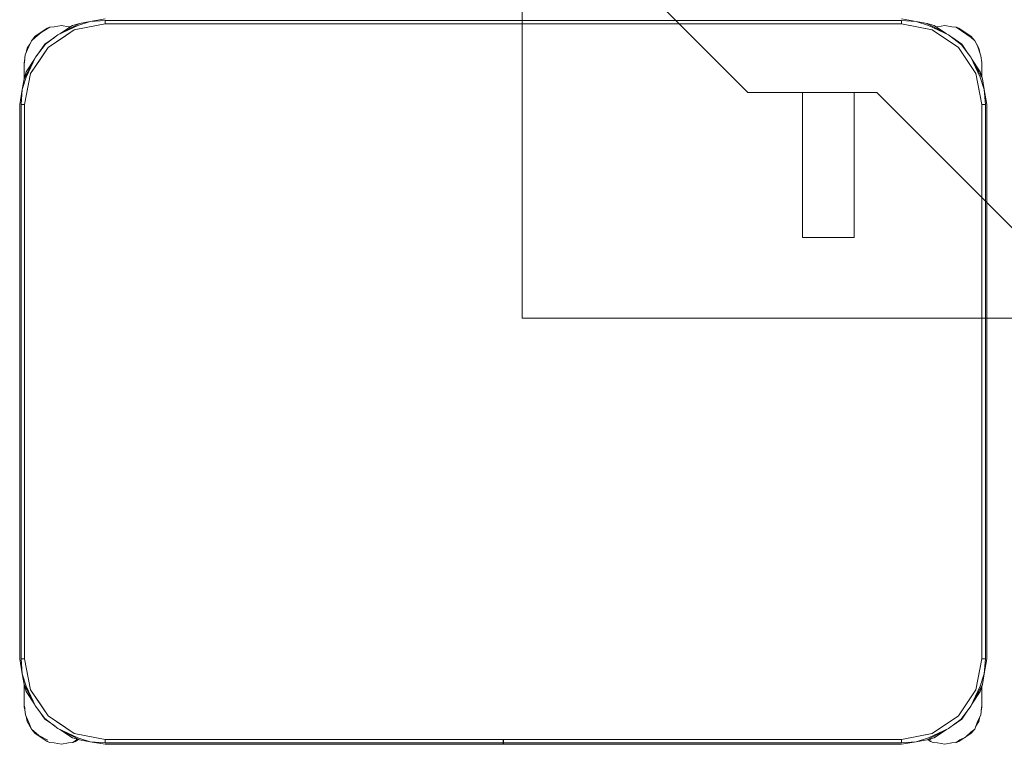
# Model space of a CAD drawing. Header units: millimetres. Extents: x -261 to 187, y -214 to 106.
# Tile 433 of 656: x -190.611 to -190, y -72.734 to -72.285. Entities that reach past the tile are written whole.
import ezdxf

# ---------------------------------------------------------------- set-up
doc = ezdxf.new("R2010")
doc.units = ezdxf.units.MM
doc.header["$LTSCALE"] = 0.005
doc.header["$MEASUREMENT"] = 0
doc.layers.add('IFC-Elemento de mobília-Contorno', color=9, linetype='Continuous', lineweight=5)
doc.layers.add('M-EQPM', color=7, linetype='Continuous', lineweight=18)

msp = doc.modelspace()

# ---------------------------------------------------------------- linework, layer by layer
at = {"layer": 'IFC-Elemento de mobília-Contorno', "lineweight": 5}
for p, q in [((-190.58743, -72.294), (-190.57402, -72.28685)), ((-190.57841, -72.28814), (-190.57402, -72.28685)), ((-190.57726, -72.29091), (-190.55812, -72.2871)), ((-190.57503, -72.28817), (-190.5673, -72.28573)), ((-190.57402, -72.28685), (-190.5673, -72.28573)), ((-190.56982, -72.28943), (-190.55812, -72.2871)), ((-190.5673, -72.28573), (-190.55812, -72.28411)), ((-190.5673, -72.28573), (-190.55812, -72.28498)), ((-190.55812, -72.28498), (-190.06412, -72.28498)), ((-190.55812, -72.2871), (-190.55812, -72.28498)), ((-190.55812, -72.2871), (-190.55812, -72.28604)), ((-190.55812, -72.2871), (-190.06412, -72.2871)), ((-190.06412, -72.28411), (-190.05495, -72.28573)), ((-190.06412, -72.28498), (-190.05495, -72.28573)), ((-190.06412, -72.2871), (-190.06412, -72.28498)), ((-190.06412, -72.2871), (-190.06412, -72.28604)), ((-190.06412, -72.2871), (-190.05243, -72.28943)), ((-190.06412, -72.2871), (-190.04499, -72.29091)), ((-190.05495, -72.28573), (-190.04722, -72.28817)), ((-190.05495, -72.28573), (-190.04823, -72.28685)), ((-190.04823, -72.28685), (-190.04384, -72.28814)), ((-190.04823, -72.28685), (-190.04702, -72.2875)), ((-190.04823, -72.28685), (-190.03482, -72.294)), ((-190.60151, -72.29483), (-190.59778, -72.29234)), ((-190.60151, -72.29553), (-190.59771, -72.29253)), ((-190.59778, -72.29234), (-190.59405, -72.28985)), ((-190.59771, -72.29253), (-190.59236, -72.28922)), ((-190.59405, -72.28985), (-190.59236, -72.28922)), ((-190.59348, -72.30175), (-190.57726, -72.29091)), ((-190.59236, -72.28922), (-190.58965, -72.28897)), ((-190.58965, -72.28897), (-190.58525, -72.2881)), ((-190.58743, -72.294), (-190.57503, -72.28817)), ((-190.5862, -72.29335), (-190.57841, -72.28814)), ((-190.58537, -72.29633), (-190.57726, -72.29091)), ((-190.58525, -72.2881), (-190.58085, -72.28897)), ((-190.58085, -72.28897), (-190.5798, -72.28907)), ((-190.57726, -72.29091), (-190.56982, -72.28943)), ((-190.05243, -72.28943), (-190.04499, -72.29091)), ((-190.04722, -72.28817), (-190.03482, -72.294)), ((-190.04499, -72.29091), (-190.02877, -72.30175)), ((-190.04384, -72.28814), (-190.03605, -72.29334)), ((-190.04248, -72.28905), (-190.04165, -72.28897)), ((-190.04165, -72.28897), (-190.03725, -72.2881)), ((-190.03725, -72.2881), (-190.03285, -72.28897)), ((-190.03285, -72.28897), (-190.03014, -72.28922)), ((-190.03014, -72.28922), (-190.02681, -72.2915)), ((-190.03014, -72.28922), (-190.02845, -72.28985)), ((-190.02845, -72.28985), (-190.02472, -72.29234)), ((-190.02681, -72.2915), (-190.02077, -72.29551)), ((-190.02472, -72.29234), (-190.02098, -72.29483)), ((-190.60539, -72.30108), (-190.60386, -72.29758)), ((-190.60386, -72.29758), (-190.60151, -72.29483)), ((-190.60386, -72.29758), (-190.60151, -72.29553)), ((-190.59978, -72.30588), (-190.5956, -72.29963)), ((-190.5956, -72.29963), (-190.5896, -72.29561)), ((-190.59517, -72.29976), (-190.58743, -72.294)), ((-190.59348, -72.30175), (-190.58537, -72.29633)), ((-190.03482, -72.294), (-190.02678, -72.30005)), ((-190.03482, -72.294), (-190.03279, -72.29552)), ((-190.03286, -72.29548), (-190.02665, -72.29963)), ((-190.02665, -72.29963), (-190.02263, -72.30563)), ((-190.02098, -72.29483), (-190.01864, -72.29758)), ((-190.02077, -72.29551), (-190.01864, -72.29758)), ((-190.01864, -72.29758), (-190.01676, -72.30142)), ((-190.01864, -72.29758), (-190.016, -72.3023)), ((-190.60763, -72.3064), (-190.60539, -72.30108)), ((-190.60703, -72.30498), (-190.6065, -72.3023)), ((-190.6065, -72.3023), (-190.60483, -72.2998)), ((-190.60432, -72.31797), (-190.59348, -72.30175)), ((-190.60123, -72.3078), (-190.59517, -72.29976)), ((-190.60123, -72.3078), (-190.59973, -72.3058)), ((-190.5989, -72.30986), (-190.59348, -72.30175)), ((-190.02877, -72.30175), (-190.01793, -72.31797)), ((-190.02877, -72.30175), (-190.02335, -72.30986)), ((-190.02678, -72.30005), (-190.02102, -72.3078)), ((-190.01676, -72.30142), (-190.01476, -72.30691)), ((-190.016, -72.3023), (-190.01547, -72.30495)), ((-190.60837, -72.32121), (-190.60123, -72.3078)), ((-190.60825, -72.3123), (-190.60763, -72.3064)), ((-190.60825, -72.3111), (-190.60798, -72.30975)), ((-190.60825, -72.3111), (-190.60806, -72.31052)), ((-190.60825, -72.3111), (-190.60806, -72.31053)), ((-190.60825, -72.31608), (-190.60825, -72.3111)), ((-190.60709, -72.31682), (-190.60187, -72.30901)), ((-190.60706, -72.32019), (-190.60123, -72.3078)), ((-190.60432, -72.31797), (-190.5989, -72.30986)), ((-190.02335, -72.30986), (-190.01793, -72.31797)), ((-190.02102, -72.3078), (-190.01519, -72.32019)), ((-190.02102, -72.3078), (-190.01453, -72.31999)), ((-190.02038, -72.30901), (-190.01516, -72.31682)), ((-190.01476, -72.30691), (-190.01425, -72.3111)), ((-190.01425, -72.31608), (-190.01425, -72.3111)), ((-190.01425, -72.31994), (-190.01425, -72.3111)), ((-190.60837, -72.32121), (-190.60709, -72.31682)), ((-190.60825, -72.3135), (-190.60825, -72.3123)), ((-190.60825, -72.31479), (-190.60825, -72.3135)), ((-190.60825, -72.31608), (-190.60825, -72.31479)), ((-190.60825, -72.32079), (-190.60825, -72.31608)), ((-190.60812, -72.3371), (-190.60432, -72.31797)), ((-190.6058, -72.32541), (-190.60432, -72.31797)), ((-190.01793, -72.31797), (-190.01645, -72.32541)), ((-190.01793, -72.31797), (-190.01412, -72.3371)), ((-190.01516, -72.31682), (-190.01388, -72.32121)), ((-190.01425, -72.31359), (-190.01425, -72.31234)), ((-190.01425, -72.31483), (-190.01425, -72.31359)), ((-190.01425, -72.31608), (-190.01425, -72.31483)), ((-190.01425, -72.31994), (-190.01425, -72.31608)), ((-190.6095, -72.32793), (-190.60706, -72.32019)), ((-190.6095, -72.32793), (-190.60837, -72.32121)), ((-190.60837, -72.32121), (-190.60772, -72.32001)), ((-190.60825, -72.32079), (-190.60825, -72.31908)), ((-190.01519, -72.32019), (-190.01275, -72.32793)), ((-190.01453, -72.31999), (-190.01388, -72.32121)), ((-190.01425, -72.31994), (-190.01425, -72.31908)), ((-190.01388, -72.32121), (-190.01275, -72.32793)), ((-190.61112, -72.3371), (-190.6095, -72.32793)), ((-190.61025, -72.3371), (-190.6095, -72.32793)), ((-190.60812, -72.3371), (-190.6058, -72.32541)), ((-190.01645, -72.32541), (-190.01412, -72.3371)), ((-190.01275, -72.32793), (-190.012, -72.3371)), ((-190.01275, -72.32793), (-190.01112, -72.3371)), ((-190.61112, -72.6811), (-190.61112, -72.3371)), ((-190.61025, -72.6811), (-190.61025, -72.3371)), ((-190.61025, -72.3371), (-190.60812, -72.3371)), ((-190.60919, -72.3371), (-190.60812, -72.3371)), ((-190.60812, -72.6811), (-190.60812, -72.3371)), ((-190.01412, -72.3371), (-190.01306, -72.3371)), ((-190.01412, -72.6811), (-190.01412, -72.3371)), ((-190.01412, -72.3371), (-190.012, -72.3371)), ((-190.012, -72.6811), (-190.012, -72.3371)), ((-190.01112, -72.6811), (-190.01112, -72.3371)), ((-190.61112, -72.6811), (-190.6095, -72.69028)), ((-190.61025, -72.6811), (-190.6095, -72.69028)), ((-190.61025, -72.6811), (-190.60812, -72.6811)), ((-190.60919, -72.6811), (-190.60812, -72.6811)), ((-190.60812, -72.6811), (-190.60432, -72.70024)), ((-190.60812, -72.6811), (-190.6058, -72.6928)), ((-190.01793, -72.70024), (-190.01412, -72.6811)), ((-190.01645, -72.6928), (-190.01412, -72.6811)), ((-190.01412, -72.6811), (-190.012, -72.6811)), ((-190.01412, -72.6811), (-190.01306, -72.6811)), ((-190.01275, -72.69028), (-190.012, -72.6811)), ((-190.01275, -72.69028), (-190.01112, -72.6811)), ((-190.6095, -72.69028), (-190.60706, -72.69801)), ((-190.6095, -72.69028), (-190.60837, -72.697)), ((-190.01519, -72.69801), (-190.01275, -72.69028)), ((-190.01388, -72.697), (-190.01275, -72.69028)), ((-190.6058, -72.6928), (-190.60432, -72.70024)), ((-190.01793, -72.70024), (-190.01645, -72.6928)), ((-190.60837, -72.697), (-190.60709, -72.70139)), ((-190.60837, -72.697), (-190.60825, -72.69722)), ((-190.60837, -72.697), (-190.60123, -72.7104)), ((-190.60825, -72.70612), (-190.60825, -72.69742)), ((-190.60825, -72.6999), (-190.60825, -72.69742)), ((-190.60825, -72.70301), (-190.60825, -72.6999)), ((-190.60709, -72.70139), (-190.60187, -72.7092)), ((-190.60706, -72.69801), (-190.60123, -72.7104)), ((-190.60432, -72.70024), (-190.5989, -72.70835)), ((-190.60432, -72.70024), (-190.59348, -72.71646)), ((-190.02877, -72.71646), (-190.01793, -72.70024)), ((-190.02335, -72.70835), (-190.01793, -72.70024)), ((-190.02102, -72.7104), (-190.01388, -72.697)), ((-190.02102, -72.7104), (-190.01519, -72.69801)), ((-190.02038, -72.7092), (-190.01516, -72.70139)), ((-190.01516, -72.70139), (-190.01388, -72.697)), ((-190.01452, -72.69819), (-190.01388, -72.697)), ((-190.01425, -72.7111), (-190.01425, -72.69827)), ((-190.01425, -72.70612), (-190.01425, -72.69827)), ((-190.01425, -72.6999), (-190.01425, -72.69827)), ((-190.01425, -72.70301), (-190.01425, -72.6999)), ((-190.60825, -72.7111), (-190.60825, -72.70612)), ((-190.60825, -72.70741), (-190.60825, -72.70612)), ((-190.60825, -72.7087), (-190.60825, -72.70741)), ((-190.60825, -72.7099), (-190.60825, -72.7087)), ((-190.5989, -72.70835), (-190.59348, -72.71646)), ((-190.02877, -72.71646), (-190.02335, -72.70835)), ((-190.01425, -72.7111), (-190.01425, -72.70612)), ((-190.01425, -72.70741), (-190.01425, -72.70612)), ((-190.01425, -72.7087), (-190.01425, -72.70741)), ((-190.01425, -72.7099), (-190.01425, -72.7087)), ((-190.60825, -72.7099), (-190.60803, -72.71177)), ((-190.60825, -72.7111), (-190.60791, -72.71282)), ((-190.60825, -72.7111), (-190.60803, -72.71178)), ((-190.60825, -72.7111), (-190.60803, -72.71177)), ((-190.60803, -72.71178), (-190.60791, -72.71282)), ((-190.60791, -72.71282), (-190.60756, -72.71579)), ((-190.60123, -72.7104), (-190.59546, -72.71815)), ((-190.59962, -72.71256), (-190.5956, -72.71858)), ((-190.02708, -72.71844), (-190.02102, -72.7104)), ((-190.02665, -72.71858), (-190.02247, -72.71232)), ((-190.02252, -72.71241), (-190.02102, -72.7104)), ((-190.01494, -72.71579), (-190.01425, -72.7099)), ((-190.01459, -72.71283), (-190.01425, -72.7111)), ((-190.01447, -72.71178), (-190.01425, -72.7111)), ((-190.01447, -72.71178), (-190.01425, -72.7111)), ((-190.60756, -72.71579), (-190.60539, -72.72062)), ((-190.60712, -72.71676), (-190.6065, -72.7199)), ((-190.6065, -72.7199), (-190.60386, -72.72462)), ((-190.60539, -72.72062), (-190.60386, -72.72462)), ((-190.5956, -72.71858), (-190.58937, -72.72274)), ((-190.59546, -72.71815), (-190.58743, -72.72421)), ((-190.59348, -72.71646), (-190.57726, -72.7273)), ((-190.59348, -72.71646), (-190.58537, -72.72188)), ((-190.04499, -72.7273), (-190.02877, -72.71646)), ((-190.03482, -72.72421), (-190.02708, -72.71844)), ((-190.03263, -72.72258), (-190.02665, -72.71858)), ((-190.01864, -72.72462), (-190.01711, -72.72062)), ((-190.01795, -72.72282), (-190.016, -72.7199)), ((-190.01711, -72.72062), (-190.01494, -72.71579)), ((-190.016, -72.7199), (-190.01537, -72.71675)), ((-190.60386, -72.72462), (-190.60151, -72.72736)), ((-190.60386, -72.72462), (-190.59927, -72.72873)), ((-190.58944, -72.72269), (-190.58743, -72.72421)), ((-190.58743, -72.72421), (-190.57503, -72.73004)), ((-190.58743, -72.72421), (-190.57402, -72.73135)), ((-190.5862, -72.72486), (-190.57841, -72.73007)), ((-190.58537, -72.72188), (-190.57726, -72.7273)), ((-190.04823, -72.73135), (-190.03482, -72.72421)), ((-190.04722, -72.73004), (-190.03482, -72.72421)), ((-190.04384, -72.73007), (-190.03605, -72.72486)), ((-190.02434, -72.72958), (-190.02098, -72.72665)), ((-190.02098, -72.72736), (-190.01864, -72.72462)), ((-190.02098, -72.72665), (-190.01864, -72.72462)), ((-190.60151, -72.72736), (-190.59778, -72.72985)), ((-190.59927, -72.72873), (-190.59369, -72.73154)), ((-190.59778, -72.72985), (-190.59405, -72.73235)), ((-190.59405, -72.73235), (-190.59236, -72.73297)), ((-190.59236, -72.73297), (-190.58965, -72.73322)), ((-190.58965, -72.73322), (-190.58525, -72.7341)), ((-190.58525, -72.7341), (-190.58085, -72.73322)), ((-190.58085, -72.73322), (-190.57814, -72.73297)), ((-190.57841, -72.73007), (-190.57402, -72.73135)), ((-190.57814, -72.73297), (-190.5759, -72.73141)), ((-190.57814, -72.73297), (-190.57645, -72.73235)), ((-190.57726, -72.7273), (-190.55812, -72.7311)), ((-190.57726, -72.7273), (-190.56982, -72.72878)), ((-190.57645, -72.73235), (-190.57467, -72.73116)), ((-190.5759, -72.73141), (-190.57514, -72.73102)), ((-190.57522, -72.7307), (-190.57402, -72.73135)), ((-190.57503, -72.73004), (-190.5673, -72.73248)), ((-190.57402, -72.73135), (-190.5673, -72.73248)), ((-190.56982, -72.72878), (-190.55812, -72.7311)), ((-190.5673, -72.73248), (-190.55812, -72.73323)), ((-190.5673, -72.73248), (-190.55812, -72.73411)), ((-190.55812, -72.73323), (-190.55812, -72.7311)), ((-190.55812, -72.73216), (-190.55812, -72.7311)), ((-190.55812, -72.7311), (-190.06412, -72.7311)), ((-190.55812, -72.73323), (-190.31117, -72.73323)), ((-190.31117, -72.73225), (-190.31117, -72.7311)), ((-190.31117, -72.73323), (-190.31117, -72.73225)), ((-190.31117, -72.73388), (-190.31117, -72.73323)), ((-190.31107, -72.73225), (-190.31107, -72.7311)), ((-190.31107, -72.73323), (-190.31107, -72.73225)), ((-190.31107, -72.73323), (-190.06412, -72.73323)), ((-190.31107, -72.73388), (-190.31107, -72.73323)), ((-190.06412, -72.7311), (-190.04499, -72.7273)), ((-190.06412, -72.7311), (-190.05243, -72.72878)), ((-190.06412, -72.73216), (-190.06412, -72.7311)), ((-190.06412, -72.73323), (-190.06412, -72.7311)), ((-190.06412, -72.73323), (-190.05495, -72.73248)), ((-190.06412, -72.73411), (-190.05495, -72.73248)), ((-190.05495, -72.73248), (-190.04722, -72.73004)), ((-190.05495, -72.73248), (-190.04823, -72.73135)), ((-190.05243, -72.72878), (-190.04499, -72.7273)), ((-190.04823, -72.73135), (-190.04384, -72.73007)), ((-190.04775, -72.73121), (-190.04605, -72.73235)), ((-190.04686, -72.73095), (-190.04569, -72.73154)), ((-190.04605, -72.73235), (-190.04436, -72.73297)), ((-190.04436, -72.73297), (-190.04165, -72.73322)), ((-190.04165, -72.73322), (-190.03725, -72.7341)), ((-190.03725, -72.7341), (-190.03285, -72.73322)), ((-190.03285, -72.73322), (-190.03014, -72.73297)), ((-190.03014, -72.73297), (-190.0279, -72.73141)), ((-190.03014, -72.73297), (-190.02845, -72.73235)), ((-190.02845, -72.73235), (-190.02472, -72.72985)), ((-190.0279, -72.73141), (-190.02434, -72.72958)), ((-190.02472, -72.72985), (-190.02098, -72.72736)), ((-190.55812, -72.73411), (-190.31117, -72.73411)), ((-190.31117, -72.73411), (-190.31117, -72.73388)), ((-190.31107, -72.73411), (-190.31107, -72.73388)), ((-190.31107, -72.73411), (-190.06412, -72.73411))]:
    msp.add_line(p, q, dxfattribs=at)
at = {"layer": 'M-EQPM', "color": 8, "lineweight": 5}
for p, q in [((-190.29943, -71.51963), (-190.29943, -72.46963)), ((-190.29943, -72.46963), (-190.29943, -71.51963)), ((-190.26486, -72.2242), (-190.15943, -72.32963)), ((-190.15943, -72.32963), (-190.26486, -72.2242)), ((-190.15943, -72.32963), (-190.07943, -72.32963)), ((-190.07943, -72.32963), (-190.15943, -72.32963)), ((-190.12543, -72.32963), (-190.12543, -72.41963)), ((-190.09343, -72.41963), (-190.09343, -72.32963)), ((-190.07943, -72.32963), (-189.98943, -72.41963)), ((-189.98943, -72.41963), (-190.07943, -72.32963)), ((-190.12543, -72.41963), (-190.09343, -72.41963)), ((-190.29943, -72.46963), (-189.34943, -72.46963)), ((-189.34943, -72.46963), (-190.29943, -72.46963))]:
    msp.add_line(p, q, dxfattribs=at)

doc.saveas('drawing.dxf')
